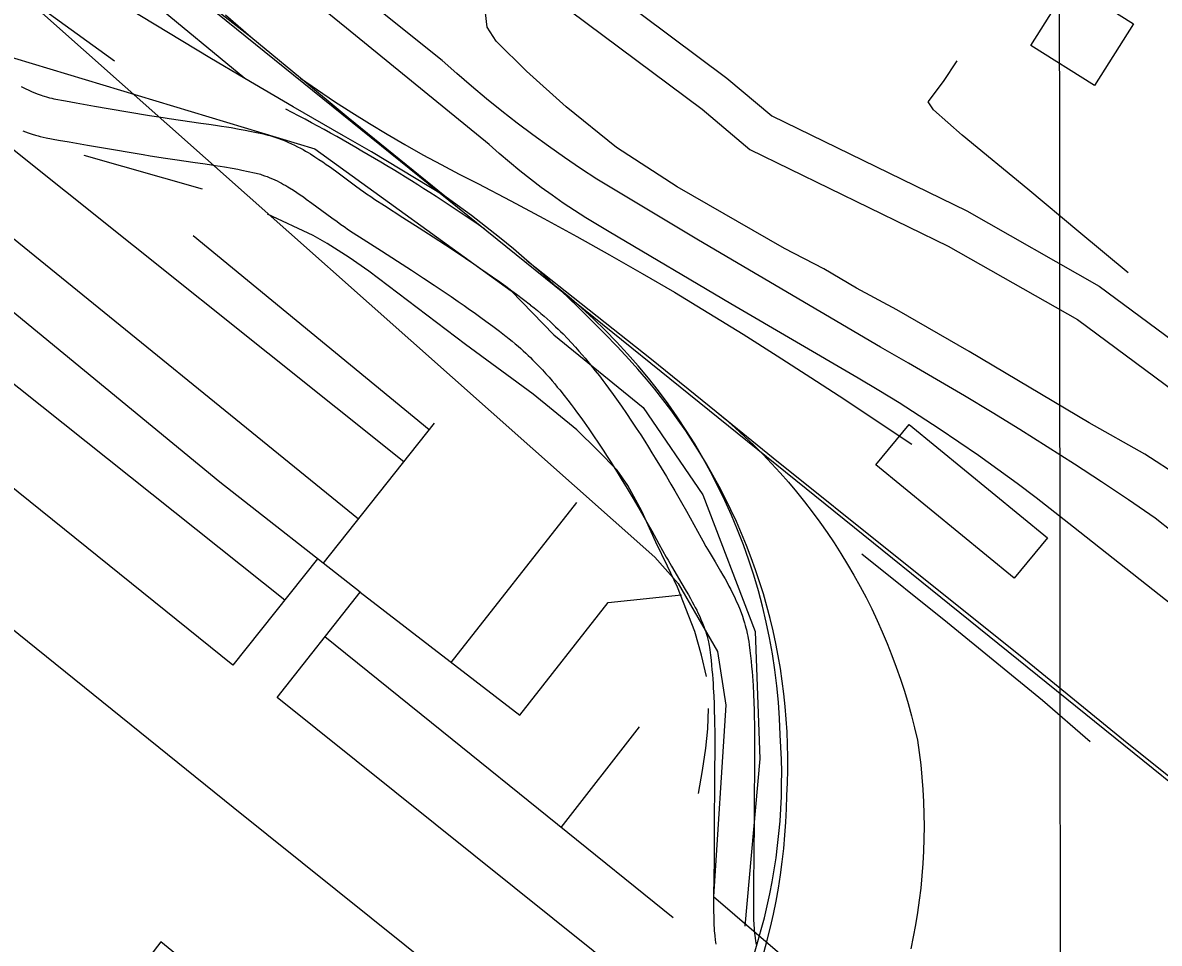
# Model space of a CAD drawing. Extents: x 3297753 to 3335611, y 652252 to 677623.
# Drawn here: x 3311601 to 3312458, y 663634 to 664328 of the extents above; entities that cross this region are included whole.
import ezdxf

# ---------------------------------------------------------------- set-up
doc = ezdxf.new("R2010")
doc.units = 0
for name, color, linetype in [('V-BLDG-OTLN', 7, 'Continuous'), ('V-GRID-MAJR', 7, 'Continuous'), ('V-RAIL-TRAK', 7, 'Continuous'), ('V-ROAD-CNTR', 7, 'Continuous'), ('V-SITE-OTLN', 7, 'Continuous'), ('V-TOPO-SHOR', 7, 'Continuous'), ('V-UTIL-LINE', 7, 'Continuous')]:
    doc.layers.add(name, color=color, linetype=linetype)

msp = doc.modelspace()

# ---------------------------------------------------------------- linework, layer by layer
at = {"layer": 'V-BLDG-OTLN'}
for points in [[(3312390.54, 664357.52), (3312438.56, 664327.24), (3312409.14, 664280.58), (3312361.12, 664310.85)], [(3312269.34, 664024.98), (3312373.63, 663939.4), (3312348.67, 663908.98), (3312244.38, 663994.56)]]:
    msp.add_lwpolyline(points, close=True, dxfattribs=at)
at = {"layer": 'V-GRID-MAJR'}
msp.add_spline([(3312388.66, 657641.31), (3312386.02, 660668.95), (3312380.73, 666730.37), (3312375.44, 672791.81), (3312372.79, 675825.6)], degree=3, dxfattribs=at)
at = {"layer": 'V-RAIL-TRAK'}
for points in [[(3311773.17, 664317.03), (3311678.84, 664390.72), (3311563.65, 664484.41), (3311470.2, 664557.02), (3311354.98, 664652.49), (3311242.53, 664741.76), (3311124.64, 664836.74), (3311022.13, 664918.14), (3310927.25, 664996.52), (3310828.76, 665077.08), (3310739.76, 665150.21), (3310627.31, 665239.93), (3310549.17, 665302.96), (3310467, 665366.37), (3310418.65, 665407.11), (3310380.23, 665439.53), (3310337.66, 665470.87)], [(3311952.82, 664236.21), (3311845.08, 664323.88), (3311702.27, 664440.12), (3311597.07, 664525.82), (3311519.87, 664588.53), (3311404.53, 664681.1), (3311290.69, 664774.2), (3311177.88, 664864.8), (3311067.61, 664953.94), (3310962.43, 665038.63), (3310844.6, 665129.66), (3310757.22, 665198.58), (3310673.37, 665266.54), (3310620.06, 665306.87), (3310575.74, 665339.25), (3310545.98, 665358.93), (3310499.3, 665385.91)], [(3311768.45, 664286.02), (3311698.43, 664343.82), (3311592.74, 664428.29), (3311483.44, 664516.26), (3311351.1, 664622.62), (3311245.83, 664708.88), (3311114.89, 664811.69), (3310998.35, 664905.81), (3310878.22, 665002.09), (3310740.45, 665113.72), (3310665.14, 665175.46), (3310620.27, 665212.24), (3310541.23, 665276.15), (3310476.1, 665325.32)], [(3311919.38, 664197.19), (3311863.99, 664230.68), (3311842.96, 664242.77), (3311805.04, 664264.57), (3311768.45, 664286.02), (3311742.02, 664301.52), (3311679.71, 664339.09), (3311667.72, 664346.32), (3311639.79, 664364.18), (3311609.62, 664382.89), (3311597.44, 664391.18), (3311544.18, 664432.3), (3311418.14, 664534.74), (3311305.24, 664624.89), (3311204.5, 664706.76), (3311111.44, 664782.49), (3311024.71, 664852.98), (3310952.45, 664911.19), (3310828.23, 665011.43), (3310739.74, 665080.1), (3310651.66, 665151.46), (3310606.95, 665188.26)], [(3312481.41, 663933.21), (3312454.98, 663954.38), (3312434.8, 663968.1), (3312414.48, 663981.64), (3312394.05, 663994.99), (3312373.5, 664008.15), (3312352.83, 664021.13), (3312332.04, 664033.92), (3312311.13, 664046.52), (3312290.12, 664058.93), (3312268.98, 664071.15), (3312247.75, 664083.18), (3312110.5, 664163.87), (3312034.02, 664209.86), (3312021.72, 664217.97), (3312009.55, 664226.27), (3311997.51, 664234.76), (3311985.61, 664243.45), (3311973.84, 664252.32), (3311962.22, 664261.37), (3311950.75, 664270.61), (3311939.42, 664280.03), (3311928.24, 664289.63), (3311917.22, 664299.4), (3311787.14, 664403.79)], [(3312159.48, 663897.14), (3312156.63, 663906.32), (3312153.59, 663915.44), (3312150.35, 663924.49), (3312146.79, 663933.63), (3312143.05, 663942.69), (3312139.1, 663951.66), (3312134.98, 663960.56), (3312130.66, 663969.36), (3312126.15, 663978.07), (3312121.47, 663986.68), (3312116.59, 663995.18), (3312111.54, 664003.59), (3312106.31, 664011.88), (3312100.91, 664020.06), (3312095.33, 664028.12), (3312089.59, 664036.07), (3312083.67, 664043.89), (3312077.59, 664051.58), (3312071.35, 664059.14), (3312064.95, 664066.56), (3312058.39, 664073.85), (3312049.25, 664083.7), (3312039.96, 664093.42), (3312030.52, 664102.99), (3312020.94, 664112.43), (3312011.22, 664121.71), (3312001.36, 664130.85), (3311991.37, 664139.84), (3311981.23, 664148.67), (3311970.97, 664157.35), (3311960.58, 664165.88), (3311950.05, 664174.24), (3311939.41, 664182.45), (3311928.63, 664190.49), (3311919.38, 664197.19), (3311846.37, 664256.15), (3311810.42, 664286.06), (3311773.17, 664317.03), (3311763.55, 664325.26), (3311754.06, 664333.64)], [(3311810.42, 664286.06), (3311823.22, 664277.23), (3311836.17, 664268.59), (3311849.24, 664260.16), (3311862.44, 664251.93), (3311875.76, 664243.89), (3311889.2, 664236.06), (3311902.76, 664228.44), (3311916.44, 664221.02), (3311930.23, 664213.81), (3311944.12, 664206.82), (3311969.1, 664193.63), (3311993.98, 664180.24), (3312018.75, 664166.67), (3312043.42, 664152.9), (3312067.97, 664138.94), (3312092.42, 664124.79), (3312118.34, 664108.97), (3312144.14, 664092.97), (3312169.82, 664076.77), (3312195.38, 664060.39), (3312220.83, 664043.81), (3312246.14, 664027.06), (3312271.34, 664010.11)], [(3312522.4, 663845.51), (3312393.37, 663947.41), (3312379.3, 663958.59), (3312365.09, 663969.59), (3312350.74, 663980.39), (3312336.25, 663991.01), (3312321.62, 664001.44), (3312306.85, 664011.66), (3312291.94, 664021.7), (3312276.91, 664031.53), (3312261.75, 664041.17), (3312246.46, 664050.6), (3312231.04, 664059.83), (3312134.83, 664116.07), (3312043.16, 664170.36), (3312034.37, 664175.5), (3312025.68, 664180.81), (3312017.1, 664186.3), (3312008.64, 664191.96), (3312000.29, 664197.79), (3311992.06, 664203.79), (3311983.95, 664209.96), (3311975.97, 664216.28), (3311968.12, 664222.77), (3311960.4, 664229.41), (3311952.82, 664236.21)], [(3311981.23, 664148.67), (3312075.16, 664074.28), (3312123.76, 664034.84), (3312166.86, 663999.86), (3312259, 663925.89), (3312354.29, 663849.74), (3312431.09, 663787.14), (3312514.19, 663720.61), (3312573.6, 663672.93), (3312619.43, 663636.14), (3312687.56, 663580.39), (3312715.2, 663557.77), (3312788.81, 663499.57), (3312889.98, 663418.16), (3312993.88, 663333.67), (3313081.95, 663261.58), (3313101.4, 663245.66), (3313200.78, 663165.11), (3313273.93, 663107.36), (3313299.55, 663086.84), (3313325, 663066.12), (3313350.27, 663045.19), (3313361.64, 663037.02), (3313371.34, 663029.81)], [(3312123.76, 664034.84), (3312131.07, 664028.69), (3312138.25, 664022.38), (3312145.29, 664015.92), (3312152.19, 664009.3), (3312158.95, 664002.55), (3312165.56, 663995.64), (3312172.02, 663988.6), (3312178.33, 663981.42), (3312184.49, 663974.1), (3312190.48, 663966.66), (3312196.32, 663959.09), (3312201.99, 663951.4), (3312207.49, 663943.58), (3312212.83, 663935.65), (3312217.99, 663927.61), (3312222.98, 663919.46), (3312227.8, 663911.2), (3312232.43, 663902.84), (3312236.89, 663894.39), (3312241.16, 663885.83), (3312245.25, 663877.2), (3312249.15, 663868.47), (3312252.87, 663859.66), (3312256.39, 663850.78), (3312259.72, 663841.82), (3312262.86, 663832.79), (3312265.81, 663823.7), (3312268.56, 663814.55), (3312271.11, 663805.34), (3312273.47, 663796.08), (3312275.62, 663786.76), (3312276.95, 663777.54), (3312278.07, 663768.3), (3312278.99, 663759.03), (3312279.71, 663749.74), (3312280.23, 663740.44), (3312280.54, 663731.12), (3312280.66, 663721.81), (3312280.56, 663712.49), (3312280.26, 663703.18), (3312279.76, 663693.88), (3312279.06, 663684.59), (3312278.15, 663675.32), (3312277.05, 663666.07), (3312275.74, 663656.85), (3312274.22, 663647.66), (3312272.51, 663638.5), (3312270.6, 663629.38)], [(3312159.8, 663626.39), (3312162.42, 663636.07), (3312164.83, 663645.81), (3312167.03, 663655.59), (3312169.01, 663665.42), (3312170.79, 663675.29), (3312172.35, 663685.2), (3312173.69, 663695.14), (3312174.83, 663705.1), (3312175.74, 663715.09), (3312176.44, 663725.09), (3312176.93, 663735.11), (3312177.2, 663745.14), (3312177.65, 663754.74), (3312177.88, 663764.35), (3312177.92, 663773.96), (3312177.74, 663783.57), (3312177.35, 663793.18), (3312176.76, 663802.77), (3312175.96, 663812.35), (3312174.95, 663821.91), (3312173.73, 663831.45), (3312172.31, 663840.95), (3312170.68, 663850.43), (3312168.84, 663859.86), (3312166.81, 663869.26), (3312164.56, 663878.6), (3312162.12, 663887.9), (3312159.48, 663897.14)]]:
    msp.add_lwpolyline(points, dxfattribs=at)
at = {"layer": 'V-ROAD-CNTR'}
for points in [[(3310084.46, 665676.54), (3311397.6, 664617.73), (3313130.1, 663219.24), (3314152.43, 662384.46)], [(3311981.82, 664398.46), (3312132.03, 664286.24), (3312165.77, 664257.74), (3312312.85, 664186.11), (3312412.66, 664129.34), (3312567.09, 664014.77)], [(3311963.65, 664374.59), (3312113.36, 664262.74), (3312149.27, 664232.41), (3312298.85, 664159.55), (3312396.25, 664104.16), (3312548.8, 663990.98)], [(3311599.84, 664279.95), (3311601.44, 664279.13), (3311602.88, 664278.4), (3311605.69, 664277.06), (3311608.09, 664275.97), (3311610.17, 664275.07), (3311611.98, 664274.35), (3311613.56, 664273.75), (3311614.94, 664273.25), (3311616.14, 664272.85), (3311617.13, 664272.53), (3311619.02, 664271.96), (3311620.39, 664271.59), (3311621.36, 664271.35), (3311622.92, 664270.99), (3311624.53, 664270.66), (3311633.44, 664269.01), (3311641.31, 664267.59), (3311655.15, 664265.16), (3311665.52, 664263.38), (3311696.76, 664258.09), (3311701.98, 664257.23), (3311706.85, 664256.46), (3311711.43, 664255.76), (3311720.13, 664254.5), (3311735.46, 664252.32), (3311741.26, 664251.48), (3311746.36, 664250.72), (3311750.84, 664250.03), (3311754.76, 664249.4), (3311758.23, 664248.82), (3311764.25, 664247.77), (3311768.8, 664246.93), (3311772.24, 664246.26), (3311777.37, 664245.2), (3311782.52, 664244.07), (3311784.18, 664243.67), (3311785.81, 664243.26), (3311787.4, 664242.82), (3311788.95, 664242.37), (3311790.51, 664241.88), (3311793.39, 664240.92), (3311796.18, 664239.89), (3311798.84, 664238.83), (3311801.37, 664237.75), (3311803.78, 664236.65), (3311806.09, 664235.54), (3311808.29, 664234.43), (3311810.39, 664233.33), (3311812.4, 664232.23), (3311814.32, 664231.14), (3311816.15, 664230.06), (3311817.95, 664228.98), (3311821.27, 664226.91), (3311824.36, 664224.89), (3311827.22, 664222.97), (3311829.85, 664221.15), (3311832.31, 664219.42), (3311836.79, 664216.17), (3311851.92, 664204.95), (3311855.61, 664202.26), (3311858.35, 664200.3), (3311860.37, 664198.89), (3311863.44, 664196.79), (3311866.54, 664194.75), (3311873.88, 664190.03), (3311887.76, 664181.14), (3311899.9, 664173.35), (3311910.51, 664166.48), (3311919.78, 664160.43), (3311927.87, 664155.07), (3311934.94, 664150.33), (3311941.12, 664146.14), (3311946.51, 664142.44), (3311951.22, 664139.16), (3311955.33, 664136.26), (3311958.93, 664133.7), (3311965.18, 664129.18), (3311969.87, 664125.74), (3311973.39, 664123.12), (3311978.63, 664119.16), (3311983.8, 664115.18)], [(3311601.06, 664246.4), (3311603.18, 664245.6), (3311605.06, 664244.93), (3311606.72, 664244.36), (3311608.25, 664243.87), (3311610.79, 664243.11), (3311612.78, 664242.57), (3311614.34, 664242.18), (3311616.6, 664241.66), (3311618.83, 664241.21), (3311628.05, 664239.5), (3311636.05, 664238.06), (3311650.01, 664235.61), (3311660.48, 664233.81), (3311691.81, 664228.5), (3311697.2, 664227.61), (3311702.27, 664226.81), (3311707.03, 664226.09), (3311715.86, 664224.8), (3311731.2, 664222.63), (3311736.89, 664221.8), (3311741.85, 664221.06), (3311746.17, 664220.39), (3311749.94, 664219.79), (3311753.2, 664219.25), (3311758.94, 664218.25), (3311763.2, 664217.46), (3311766.35, 664216.84), (3311771.11, 664215.86), (3311775.83, 664214.82), (3311776.99, 664214.55), (3311778.11, 664214.26), (3311779.21, 664213.96), (3311780.29, 664213.64), (3311781.29, 664213.33), (3311783.44, 664212.61), (3311785.44, 664211.87), (3311787.38, 664211.1), (3311789.26, 664210.3), (3311791.08, 664209.47), (3311792.83, 664208.63), (3311794.54, 664207.77), (3311796.19, 664206.9), (3311797.79, 664206.02), (3311799.34, 664205.14), (3311800.85, 664204.26), (3311802.27, 664203.4), (3311805.14, 664201.61), (3311807.8, 664199.88), (3311810.31, 664198.19), (3311812.67, 664196.56), (3311814.87, 664195.01), (3311819.07, 664191.97), (3311834.15, 664180.78), (3311838.05, 664177.94), (3311841.02, 664175.81), (3311843.31, 664174.21), (3311846.74, 664171.87), (3311850.18, 664169.6), (3311857.68, 664164.79), (3311871.56, 664155.89), (3311883.65, 664148.13), (3311894.16, 664141.33), (3311903.3, 664135.36), (3311911.25, 664130.1), (3311918.17, 664125.46), (3311924.19, 664121.37), (3311929.44, 664117.77), (3311934.01, 664114.58), (3311937.99, 664111.78), (3311941.45, 664109.31), (3311947.53, 664104.93), (3311952.04, 664101.62), (3311955.4, 664099.12), (3311960.45, 664095.3), (3311965.51, 664091.41)], [(3311983.95, 664115.07), (3311986.63, 664112.96), (3311989.27, 664110.81), (3311991.8, 664108.69), (3311994.21, 664106.61), (3311996.51, 664104.58), (3311998.72, 664102.59), (3312000.83, 664100.63), (3312002.85, 664098.72), (3312004.78, 664096.86), (3312006.63, 664095.03), (3312008.43, 664093.23), (3312011.79, 664089.77), (3312014.91, 664086.45), (3312017.78, 664083.31), (3312020.43, 664080.33), (3312022.88, 664077.52), (3312025.14, 664074.86), (3312027.23, 664072.35), (3312029.19, 664069.97), (3312032.76, 664065.52), (3312035.84, 664061.57), (3312038.5, 664058.1), (3312040.79, 664055.04), (3312042.79, 664052.34), (3312046.2, 664047.64), (3312048.76, 664044.06), (3312052.5, 664038.71), (3312056.21, 664033.33), (3312060.09, 664027.57), (3312063.67, 664022.16), (3312066.98, 664017.08), (3312070.04, 664012.3), (3312072.87, 664007.82), (3312075.49, 664003.61), (3312077.93, 663999.64), (3312082.43, 663992.23), (3312086.32, 663985.71), (3312089.68, 663979.99), (3312092.6, 663974.96), (3312097.65, 663966.16), (3312101.41, 663959.51), (3312107, 663949.53), (3312112.54, 663939.51), (3312113.77, 663937.31), (3312116.21, 663933.03), (3312118.57, 663929.01), (3312123.14, 663921.29), (3312127.18, 663914.44), (3312128.96, 663911.35), (3312130.61, 663908.43), (3312132.14, 663905.66), (3312133.55, 663903.04), (3312134.85, 663900.54), (3312136.05, 663898.18), (3312137.15, 663895.94), (3312138.15, 663893.82), (3312139.08, 663891.81), (3312139.92, 663889.9), (3312140.69, 663888.1), (3312141.41, 663886.35), (3312142.66, 663883.16), (3312143.7, 663880.28), (3312144.56, 663877.72), (3312145.27, 663875.46), (3312145.85, 663873.45), (3312146.33, 663871.68), (3312146.75, 663870.06), (3312147.37, 663867.36), (3312147.81, 663865.26), (3312148.12, 663863.62), (3312148.52, 663861.24), (3312148.85, 663858.87), (3312149.38, 663854.52), (3312149.85, 663850.37), (3312150.26, 663846.35), (3312150.62, 663842.46), (3312150.94, 663838.7), (3312151.22, 663835.06), (3312151.46, 663831.54), (3312151.68, 663828.11), (3312152.03, 663821.54), (3312152.29, 663815.38), (3312152.49, 663809.61), (3312152.62, 663804.21), (3312152.72, 663799.17), (3312152.78, 663794.48)], [(3311965.37, 664091.52), (3311967.87, 664089.55), (3311970.18, 664087.67), (3311972.38, 664085.82), (3311974.5, 664084), (3311976.52, 664082.21), (3311978.47, 664080.45), (3311980.33, 664078.73), (3311982.12, 664077.04), (3311983.83, 664075.38), (3311985.48, 664073.76), (3311987.04, 664072.19), (3311990.1, 664069.04), (3311992.91, 664066.06), (3311995.5, 664063.22), (3311997.9, 664060.52), (3312000.13, 664057.95), (3312002.2, 664055.52), (3312004.12, 664053.22), (3312005.9, 664051.06), (3312009.23, 664046.9), (3312012.1, 664043.23), (3312014.58, 664039.99), (3312016.73, 664037.12), (3312018.59, 664034.6), (3312021.86, 664030.11), (3312024.26, 664026.74), (3312027.86, 664021.61), (3312031.42, 664016.43), (3312035.15, 664010.9), (3312038.59, 664005.7), (3312041.77, 664000.81), (3312044.72, 663996.21), (3312047.45, 663991.88), (3312049.99, 663987.81), (3312052.34, 663984), (3312056.72, 663976.77), (3312060.5, 663970.43), (3312063.78, 663964.85), (3312066.62, 663959.96), (3312071.58, 663951.31), (3312075.27, 663944.8), (3312080.78, 663934.94), (3312086.31, 663924.95), (3312087.64, 663922.57), (3312090.24, 663918.01), (3312092.72, 663913.78), (3312097.32, 663906.03), (3312101.26, 663899.34), (3312102.9, 663896.48), (3312104.41, 663893.81), (3312105.79, 663891.31), (3312107.04, 663888.99), (3312108.17, 663886.82), (3312109.2, 663884.79), (3312110.13, 663882.9), (3312110.97, 663881.13), (3312111.73, 663879.48), (3312112.41, 663877.93), (3312113.03, 663876.48), (3312113.57, 663875.18), (3312114.57, 663872.6), (3312115.37, 663870.39), (3312116.02, 663868.47), (3312116.55, 663866.78), (3312116.98, 663865.31), (3312117.32, 663864.03), (3312117.6, 663862.95), (3312118.07, 663860.91), (3312118.38, 663859.44), (3312118.58, 663858.38), (3312118.86, 663856.68), (3312119.11, 663854.95), (3312119.59, 663851.03), (3312120.02, 663847.17), (3312120.4, 663843.44), (3312120.74, 663839.81), (3312121.04, 663836.29), (3312121.3, 663832.87), (3312121.53, 663829.56), (3312121.73, 663826.37), (3312122.06, 663820.1), (3312122.31, 663814.24), (3312122.5, 663808.73), (3312122.63, 663803.55), (3312122.72, 663798.69), (3312122.78, 663794.08)], [(3312122.78, 663794.18), (3312122.84, 663785.52), (3312122.83, 663778), (3312122.75, 663764.73), (3312122.55, 663744.72), (3312122.47, 663734.65), (3312122.44, 663724.6), (3312122.43, 663716.94), (3312122.39, 663710.27), (3312122.26, 663698.53), (3312122.05, 663680.84), (3312121.97, 663671.94), (3312121.94, 663663.01), (3312121.96, 663657.08), (3312122, 663654.41), (3312122.06, 663651.9), (3312122.14, 663649.53), (3312122.24, 663647.28), (3312122.36, 663645.16), (3312122.49, 663643.16), (3312122.65, 663641.27), (3312122.82, 663639.43), (3312123.19, 663636.11), (3312123.6, 663633.13)], [(3312152.78, 663794.38), (3312152.84, 663785.61), (3312152.83, 663777.89), (3312152.75, 663764.48), (3312152.54, 663744.46), (3312152.47, 663734.5), (3312152.44, 663724.54), (3312152.43, 663716.81), (3312152.38, 663710.01), (3312152.26, 663698.19), (3312152.05, 663680.53), (3312151.97, 663671.75), (3312151.94, 663663.01), (3312151.96, 663657.36), (3312152, 663654.97), (3312152.05, 663652.75), (3312152.12, 663650.69), (3312152.2, 663648.79), (3312152.3, 663647.02), (3312152.41, 663645.38), (3312152.53, 663643.86), (3312152.66, 663642.5), (3312152.96, 663639.83), (3312153.27, 663637.57), (3312153.59, 663635.63), (3312153.9, 663633.94), (3312154.2, 663632.47)]]:
    msp.add_lwpolyline(points, dxfattribs=at)
for centre, radius, start, end in [((3311160.13, 663033.42), 1385.68, 55.29582, 62.52646), ((3311725.18, 663778.68), 447.15, 1.56506, 51.51849), ((3311734.35, 663759.32), 438.95, 325.41566, 4.12408)]:
    msp.add_arc(centre, radius, start, end, dxfattribs=at)
at = {"layer": 'V-SITE-OTLN'}
msp.add_lwpolyline([(3309889.05, 665592.76), (3310756.43, 664885.15), (3310905.27, 664756.32), (3311028.25, 664649.98), (3311498.29, 664276.55), (3311586.38, 664361.54), (3312077.58, 663924.99), (3312095.19, 663905.07), (3312124.82, 663853.62), (3312131.21, 663813.34), (3312121.9, 663669.01), (3312586.57, 663269.55), (3312820.28, 663057.26), (3312864.42, 663017.16), (3313074.67, 663222.27), (3313449.65, 662841.6), (3313794.66, 662535.46), (3313961.08, 662402.48), (3314004.37, 662400.27), (3314238.48, 662553.83), (3314592.17, 662807.28)], dxfattribs=at)
at = {"layer": 'V-TOPO-SHOR'}
msp.add_line((3311736.62, 664202.35), (3311647.47, 664227.75), dxfattribs=at)
for points in [[(3311670.28, 664299.06), (3311621.14, 664334.43), (3311597.86, 664352.26), (3311572.44, 664374.09), (3311530.33, 664408.4), (3311470.87, 664455.18), (3311422.06, 664494.45), (3311358.52, 664544.54), (3311303.5, 664590.35)], [(3312711.97, 663799.35), (3312617.88, 663873.5), (3312540.37, 663934.11), (3312497.72, 663967.29), (3312473.38, 663985.36), (3312447.1, 664002.66), (3312405.08, 664026.32), (3312314.73, 664080.02), (3312260.1, 664111.5), (3312229.81, 664127.77), (3312205.03, 664142.41), (3312175.36, 664157.58), (3312094.52, 664204.1), (3312048.63, 664233.92), (3312010.91, 664264.61), (3311980.93, 664291.39), (3311957.99, 664314), (3311951.35, 664324.64), (3311948.82, 664346.39)], [(3312434.45, 664139.26), (3312397.33, 664170.33), (3312358.85, 664202.47), (3312309.37, 664243.11), (3312287.82, 664262.32), (3312283.7, 664268.24), (3312295.19, 664283.56), (3312305.69, 664299.24)], [(3312116.53, 663834.85), (3312112.78, 663851.04), (3312107.69, 663868.89), (3312094.71, 663902.22), (3312087.31, 663918.09), (3312078.46, 663936.15), (3312067.83, 663959.64), (3312057.4, 663978.84), (3312049.16, 663990.54), (3312034.5, 664005.64), (3312018.94, 664021), (3311985.9, 664047.91), (3311934.78, 664085.2), (3311861.93, 664140.61), (3311847.22, 664150.78), (3311830.55, 664161.57), (3311820.06, 664167.51), (3311785.51, 664183.61)], [(3312405.9, 663785.53), (3312370, 663816.75), (3312298.36, 663875.43), (3312233.66, 663927.16)], [(3312117.94, 663810.83), (3312117.4, 663795.36), (3312115.81, 663780.91), (3312113.21, 663763.98), (3312110.23, 663746.52)]]:
    msp.add_lwpolyline(points, dxfattribs=at)
at = {"layer": 'V-UTIL-LINE'}
for p, q in [((3311888.38, 663996.72), (3311556.54, 664261.94)), ((3311535.59, 664212.6), (3311854.33, 663953.8)), ((3311907.49, 664020.81), (3311729.45, 664167.24)), ((3311477.61, 664148.39), (3311798.8, 663892.69)), ((3311827.68, 663920.22), (3311911.5, 664025.86)), ((3311924.1, 663845.56), (3312018.89, 663966.08)), ((3312006.96, 663721.11), (3312066.02, 663796.96))]:
    msp.add_line(p, q, dxfattribs=at)
for points in [[(3311251.21, 664383.58), (3311283.42, 664421.94), (3311350.03, 664507.71), (3311541.35, 664317.36), (3311821.39, 664232.73), (3311969.4, 664125.76), (3312001.42, 664092.64), (3312068.8, 664037.65), (3312113.94, 663971.81), (3312153.34, 663868.77), (3312156.92, 663772.88), (3312145.55, 663646.64)], [(3311855.38, 663898.43), (3311749.75, 663981.55), (3311545.47, 664149.28), (3311413.6, 664253.7), (3311206.56, 664419.3), (3311234.67, 664459.15)], [(3311823.43, 663923.57), (3311759.53, 663843.45), (3311427.67, 664110.77), (3311492.36, 664191.34)], [(3311375.39, 664045.63), (3311498.77, 663946.68), (3311759.73, 663736.4), (3311941.25, 663590.72), (3311869.82, 663499.98), (3311705.27, 663634.71), (3311633.86, 663541.87)], [(3311623.81, 663427.75), (3311917.95, 663427.37), (3312060.19, 663604.65), (3311792.87, 663819.03), (3311855.38, 663898.43), (3311975.86, 663805.74), (3312042.48, 663890.81), (3312097.72, 663896.56)], [(3312091.53, 663652.81), (3311917.08, 663793.7), (3311828.84, 663864.72)]]:
    msp.add_lwpolyline(points, dxfattribs=at)

doc.saveas('drawing.dxf')
